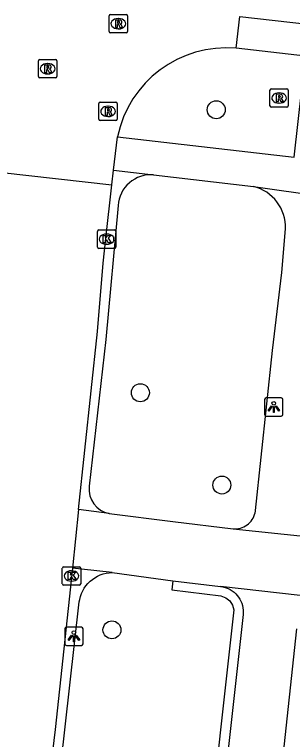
# Model space of a CAD drawing. Extents: x 161928 to 163055, y 386475 to 387428.
# Drawn here: x 162571.99 to 162587.13, y 387326.55 to 387365.99 of the extents above; entities that cross this region are included whole.
import ezdxf

# ---------------------------------------------------------------- set-up
doc = ezdxf.new("R2010")
doc.units = 0
for name, color, linetype in [('IMGEO_Boom', 7, 'Continuous'), ('IMGEO_Haag', 7, 'Continuous'), ('IMGEO_Kolk', 7, 'Continuous'), ('IMGEO_Lichtpunt', 7, 'Continuous'), ('IMGEO_Rijbaan_lokaal_gesloten', 7, 'Continuous'), ('IMGEO_Rijbaan_lokaal_open', 7, 'Continuous'), ('IMGEO_Rioolput', 7, 'Continuous'), ('IMGEO_Voetpad_open', 7, 'Continuous')]:
    doc.layers.add(name, color=color, linetype=linetype)

msp = doc.modelspace()

# ---------------------------------------------------------------- linework, layer by layer
at = {"layer": 'IMGEO_Boom'}
for centre in [(162582.972, 387360.807), (162578.843, 387345.412), (162583.28, 387340.392), (162577.297, 387332.514)]:
    msp.add_circle(centre, 0.489, dxfattribs=at)
at = {"layer": 'IMGEO_Haag'}
msp.add_lwpolyline([(162580.614, 387335.189), (162580.553, 387334.693), (162583.229, 387334.366), (162583.5, 387334.26), (162583.712, 387334.085), (162583.861, 387333.853), (162583.926, 387333.6), (162580.904, 387306.308), (162580.783, 387305.873), (162580.441, 387305.414), (162580.117, 387305.209), (162579.543, 387305.095), (162577.135, 387305.378), (162577.077, 387304.881)], dxfattribs=at)
at = {"layer": 'IMGEO_Kolk'}
for p, q in [((162576.506, 387353.341), (162576.506, 387354.193)), ((162576.581, 387354.267), (162577.433, 387354.267)), ((162576.994, 387354.047), (162577.019, 387354.047)), ((162577.507, 387354.193), (162577.507, 387353.341)), ((162577.433, 387353.267), (162576.581, 387353.267)), ((162577.017, 387353.487), (162576.992, 387353.487)), ((162574.596, 387335.02), (162574.596, 387335.872)), ((162574.671, 387335.946), (162575.523, 387335.946)), ((162575.597, 387335.872), (162575.597, 387335.02)), ((162575.084, 387335.726), (162575.109, 387335.726)), ((162575.107, 387335.166), (162575.082, 387335.166)), ((162575.523, 387334.946), (162574.671, 387334.946))]:
    msp.add_line(p, q, dxfattribs=at)
for points in [[(162576.506, 387353.341), (162576.506, 387354.193)], [(162576.581, 387354.267), (162577.433, 387354.267)], [(162576.827, 387353.967), (162576.95, 387353.967), (162576.95, 387353.816), (162577.08, 387353.967), (162577.244, 387353.967), (162577.098, 387353.816), (162577.251, 387353.567), (162577.099, 387353.567), (162577.014, 387353.731), (162576.95, 387353.664), (162576.95, 387353.567), (162576.827, 387353.567), (162576.827, 387353.967)], [(162577.507, 387354.193), (162577.507, 387353.341)], [(162577.433, 387353.267), (162576.581, 387353.267)], [(162574.596, 387335.02), (162574.596, 387335.872)], [(162574.671, 387335.946), (162575.523, 387335.946)], [(162575.597, 387335.872), (162575.597, 387335.02)], [(162574.917, 387335.646), (162575.04, 387335.646), (162575.04, 387335.495), (162575.17, 387335.646), (162575.334, 387335.646), (162575.188, 387335.495), (162575.341, 387335.246), (162575.189, 387335.246), (162575.104, 387335.41), (162575.04, 387335.343), (162575.04, 387335.246), (162574.917, 387335.246), (162574.917, 387335.646)], [(162575.523, 387334.946), (162574.671, 387334.946)]]:
    msp.add_lwpolyline(points, dxfattribs=at)
for centre, start, end in [((162576.583, 387354.191), 91.552, 178.448), ((162576.583, 387354.191), 91.552, 178.448), ((162577.431, 387354.191), 1.552, 88.448), ((162577.431, 387354.191), 1.552, 88.448), ((162576.583, 387353.343), 181.552, 268.448), ((162576.583, 387353.343), 181.552, 268.448), ((162577.431, 387353.343), 271.552, 358.448), ((162577.431, 387353.343), 271.552, 358.448), ((162574.673, 387335.87), 91.552, 178.448), ((162574.673, 387335.87), 91.552, 178.448), ((162575.521, 387335.87), 1.552, 88.448), ((162575.521, 387335.87), 1.552, 88.448), ((162574.673, 387335.022), 181.552, 268.448), ((162574.673, 387335.022), 181.552, 268.448), ((162575.521, 387335.022), 271.552, 358.448), ((162575.521, 387335.022), 271.552, 358.448)]:
    msp.add_arc(centre, 0.0765, start, end, dxfattribs=at)
for centre, major_axis, ratio, start_param, end_param in [((162576.993, 387353.767), (-0.387, 0.002), 0.722429, 4.712389, 7.853982), ((162577.018, 387353.767), (-0.39, 0.002), 0.717154, 1.570796, 4.712389), ((162575.083, 387335.446), (-0.387, 0.002), 0.722429, 4.712389, 7.853982), ((162575.108, 387335.446), (-0.39, 0.002), 0.717154, 1.570796, 4.712389)]:
    msp.add_ellipse(centre, major_axis=major_axis, ratio=ratio, start_param=start_param, end_param=end_param, dxfattribs=at)
at = {"layer": 'IMGEO_Lichtpunt'}
for p, q in [((162585.606, 387345.041), (162585.606, 387344.234)), ((162585.606, 387345.041), (162585.606, 387344.234)), ((162586.508, 387345.136), (162585.7, 387345.136)), ((162586.508, 387345.136), (162585.7, 387345.136)), ((162586.602, 387344.234), (162586.602, 387345.041)), ((162586.602, 387344.234), (162586.602, 387345.041)), ((162585.7, 387344.14), (162586.508, 387344.14)), ((162585.7, 387344.14), (162586.508, 387344.14)), ((162575.631, 387332.661), (162574.823, 387332.661)), ((162575.631, 387332.661), (162574.823, 387332.661)), ((162574.729, 387332.566), (162574.729, 387331.759)), ((162574.729, 387332.566), (162574.729, 387331.759)), ((162575.725, 387331.759), (162575.725, 387332.566)), ((162575.725, 387331.759), (162575.725, 387332.566)), ((162574.823, 387331.665), (162575.631, 387331.665)), ((162574.823, 387331.665), (162575.631, 387331.665))]:
    msp.add_line(p, q, dxfattribs=at)
for points in [[(162585.98, 387344.705), (162586.019, 387344.677), (162585.831, 387344.415), (162585.793, 387344.442), (162585.98, 387344.705)], [(162586.082, 387344.657), (162586.129, 387344.657), (162586.129, 387344.335), (162586.082, 387344.335), (162586.082, 387344.657)], [(162586.192, 387344.677), (162586.23, 387344.704), (162586.417, 387344.442), (162586.378, 387344.414), (162586.192, 387344.677)], [(162575.103, 387332.23), (162575.142, 387332.202), (162574.954, 387331.94), (162574.916, 387331.967), (162575.103, 387332.23)], [(162575.315, 387332.202), (162575.353, 387332.229), (162575.54, 387331.967), (162575.501, 387331.939), (162575.315, 387332.202)], [(162575.205, 387332.182), (162575.252, 387332.182), (162575.252, 387331.86), (162575.205, 387331.86), (162575.205, 387332.182)]]:
    msp.add_lwpolyline(points, dxfattribs=at)
for centre in [(162586.105, 387344.839), (162575.228, 387332.364)]:
    msp.add_circle(centre, 0.0994, dxfattribs=at)
for centre, start, end in [((162585.7, 387345.041), 90, 180), ((162585.7, 387345.041), 90, 180), ((162586.508, 387345.041), 0, 90), ((162586.508, 387345.041), 0, 90), ((162585.7, 387344.234), 180, 270), ((162585.7, 387344.234), 180, 270), ((162586.508, 387344.234), 270, 0), ((162586.508, 387344.234), 270, 360), ((162574.823, 387332.566), 90, 180), ((162574.823, 387332.566), 90, 180), ((162575.631, 387332.566), 0, 90), ((162575.631, 387332.566), 0, 90), ((162574.823, 387331.759), 180, 270), ((162574.823, 387331.759), 180, 270), ((162575.631, 387331.759), 270, 0), ((162575.631, 387331.759), 270, 360)]:
    msp.add_arc(centre, 0.0946, start, end, dxfattribs=at)
at = {"layer": 'IMGEO_Rijbaan_lokaal_gesloten'}
for points in [[(162587.829, 387363.728), (162584.067, 387364.153)], [(162575.483, 387339.07), (162576.516, 387348.748), (162576.827, 387352.455), (162576.971, 387353.801), (162577.295, 387356.72)], [(162575.483, 387339.07), (162575.142, 387335.865)], [(162575.142, 387335.865), (162574.205, 387327.087), (162571.026, 387301.117), (162569.577, 387288.505), (162567.84, 387273.164)]]:
    msp.add_lwpolyline(points, dxfattribs=at)
at = {"layer": 'IMGEO_Rijbaan_lokaal_open'}
for points in [[(162584.067, 387364.153), (162584.254, 387365.888), (162595.315, 387364.634)], [(162577.386, 387357.516), (162577.594, 387359.332)], [(162577.295, 387356.72), (162577.386, 387357.516)], [(162571.324, 387357.392), (162577.295, 387356.72)]]:
    msp.add_lwpolyline(points, dxfattribs=at)
msp.add_arc((162583.54, 387358.105), 6.071, 85.0158, 168.3406, dxfattribs=at)
at = {"layer": 'IMGEO_Rioolput'}
for p, q in [((162577.145, 387365.063), (162577.145, 387365.915)), ((162577.22, 387365.989), (162578.072, 387365.989)), ((162577.633, 387365.769), (162577.658, 387365.769)), ((162578.146, 387365.915), (162578.146, 387365.063)), ((162578.072, 387364.989), (162577.22, 387364.989)), ((162577.656, 387365.209), (162577.631, 387365.209)), ((162573.297, 387362.614), (162573.297, 387363.466)), ((162573.372, 387363.54), (162574.224, 387363.54)), ((162574.298, 387363.466), (162574.298, 387362.614)), ((162573.785, 387363.32), (162573.81, 387363.32)), ((162573.808, 387362.76), (162573.783, 387362.76)), ((162574.224, 387362.54), (162573.372, 387362.54)), ((162585.896, 387361.022), (162585.896, 387361.874)), ((162585.971, 387361.948), (162586.823, 387361.948)), ((162586.897, 387361.874), (162586.897, 387361.022)), ((162586.384, 387361.728), (162586.409, 387361.728)), ((162576.585, 387360.294), (162576.585, 387361.146)), ((162576.66, 387361.22), (162577.512, 387361.22)), ((162577.586, 387361.146), (162577.586, 387360.294)), ((162586.407, 387361.168), (162586.382, 387361.168)), ((162577.073, 387361), (162577.098, 387361)), ((162586.823, 387360.948), (162585.971, 387360.948)), ((162577.512, 387360.22), (162576.66, 387360.22)), ((162577.096, 387360.44), (162577.071, 387360.44))]:
    msp.add_line(p, q, dxfattribs=at)
for points in [[(162577.145, 387365.063), (162577.145, 387365.915)], [(162577.22, 387365.989), (162578.072, 387365.989)], [(162578.146, 387365.915), (162578.146, 387365.063)], [(162577.734, 387365.687), (162577.482, 387365.689), (162577.482, 387365.289)], [(162577.482, 387365.289), (162577.606, 387365.289), (162577.606, 387365.451), (162577.617, 387365.451)], [(162577.66, 387365.608), (162577.606, 387365.608), (162577.606, 387365.527)], [(162577.606, 387365.527), (162577.658, 387365.527)], [(162577.664, 387365.422), (162577.735, 387365.289), (162577.875, 387365.289), (162577.81, 387365.415)], [(162578.072, 387364.989), (162577.22, 387364.989)], [(162573.297, 387362.614), (162573.297, 387363.466)], [(162573.372, 387363.54), (162574.224, 387363.54)], [(162574.298, 387363.466), (162574.298, 387362.614)], [(162573.886, 387363.238), (162573.634, 387363.24), (162573.634, 387362.84)], [(162573.634, 387362.84), (162573.758, 387362.84), (162573.758, 387363.002), (162573.769, 387363.002)], [(162573.812, 387363.159), (162573.758, 387363.159), (162573.758, 387363.078)], [(162573.758, 387363.078), (162573.81, 387363.078)], [(162573.816, 387362.973), (162573.887, 387362.84), (162574.027, 387362.84), (162573.962, 387362.966)], [(162574.224, 387362.54), (162573.372, 387362.54)], [(162585.896, 387361.022), (162585.896, 387361.874)], [(162585.971, 387361.948), (162586.823, 387361.948)], [(162586.897, 387361.874), (162586.897, 387361.022)], [(162586.485, 387361.646), (162586.233, 387361.648), (162586.233, 387361.248)], [(162586.233, 387361.248), (162586.357, 387361.248), (162586.357, 387361.41), (162586.368, 387361.41)], [(162586.411, 387361.567), (162586.357, 387361.567), (162586.357, 387361.486)], [(162586.357, 387361.486), (162586.409, 387361.486)], [(162576.585, 387360.294), (162576.585, 387361.146)], [(162576.66, 387361.22), (162577.512, 387361.22)], [(162577.586, 387361.146), (162577.586, 387360.294)], [(162586.415, 387361.381), (162586.486, 387361.248), (162586.626, 387361.248), (162586.561, 387361.374)], [(162577.174, 387360.918), (162576.922, 387360.92), (162576.922, 387360.52)], [(162576.922, 387360.52), (162577.046, 387360.52), (162577.046, 387360.682), (162577.057, 387360.682)], [(162577.1, 387360.839), (162577.046, 387360.839), (162577.046, 387360.758)], [(162577.046, 387360.758), (162577.098, 387360.758)], [(162577.104, 387360.653), (162577.175, 387360.52), (162577.315, 387360.52), (162577.25, 387360.646)], [(162586.823, 387360.948), (162585.971, 387360.948)], [(162577.512, 387360.22), (162576.66, 387360.22)]]:
    msp.add_lwpolyline(points, dxfattribs=at)
for centre, radius, start, end in [((162577.222, 387365.913), 0.0765, 91.552, 178.448), ((162577.222, 387365.913), 0.0765, 91.552, 178.448), ((162578.07, 387365.913), 0.0765, 1.552, 88.448), ((162578.07, 387365.913), 0.0765, 1.552, 88.448), ((162577.616, 387365.398), 0.0533, 26.0293, 88.6989), ((162577.642, 387365.716), 0.19, 274.7715, 282.9687), ((162577.666, 387365.512), 0.0964, 77.0061, 93.1865), ((162577.68, 387365.569), 0.0378, 276.6634, 79.6772), ((162577.733, 387365.577), 0.109, 350.3612, 89.416), ((162577.731, 387365.577), 0.112, 277.5842, 350.9817), ((162577.715, 387365.362), 0.108, 29.5134, 73.7905), ((162577.222, 387365.065), 0.0765, 181.552, 268.448), ((162577.222, 387365.065), 0.0765, 181.552, 268.448), ((162578.07, 387365.065), 0.0765, 271.552, 358.448), ((162578.07, 387365.065), 0.0765, 271.552, 358.448), ((162573.374, 387363.464), 0.0765, 91.552, 178.448), ((162573.374, 387363.464), 0.0765, 91.552, 178.448), ((162574.222, 387363.464), 0.0765, 1.552, 88.448), ((162574.222, 387363.464), 0.0765, 1.552, 88.448), ((162573.768, 387362.949), 0.0533, 26.0293, 88.6989), ((162573.794, 387363.267), 0.19, 274.7715, 282.9687), ((162573.818, 387363.063), 0.0964, 77.0061, 93.1865), ((162573.832, 387363.12), 0.0378, 276.6634, 79.6772), ((162573.885, 387363.128), 0.109, 350.3612, 89.416), ((162573.883, 387363.128), 0.112, 277.5842, 350.9817), ((162573.867, 387362.913), 0.108, 29.5134, 73.7905), ((162573.374, 387362.616), 0.0765, 181.552, 268.448), ((162573.374, 387362.616), 0.0765, 181.552, 268.448), ((162574.222, 387362.616), 0.0765, 271.552, 358.448), ((162574.222, 387362.616), 0.0765, 271.552, 358.448), ((162585.973, 387361.872), 0.0765, 91.552, 178.448), ((162585.973, 387361.872), 0.0765, 91.552, 178.448), ((162586.821, 387361.872), 0.0765, 1.552, 88.448), ((162586.821, 387361.872), 0.0765, 1.552, 88.448), ((162586.367, 387361.357), 0.0533, 26.0293, 88.6989), ((162586.393, 387361.675), 0.19, 274.7715, 282.9687), ((162586.417, 387361.471), 0.0964, 77.0061, 93.1865), ((162586.431, 387361.528), 0.0378, 276.6634, 79.6772), ((162586.484, 387361.536), 0.109, 350.3612, 89.416), ((162586.482, 387361.536), 0.112, 277.5842, 350.9817), ((162586.466, 387361.321), 0.108, 29.5134, 73.7905), ((162576.662, 387361.144), 0.0765, 91.552, 178.448), ((162576.662, 387361.144), 0.0765, 91.552, 178.448), ((162577.51, 387361.144), 0.0765, 1.552, 88.448), ((162577.51, 387361.144), 0.0765, 1.552, 88.448), ((162585.973, 387361.024), 0.0765, 181.552, 268.448), ((162585.973, 387361.024), 0.0765, 181.552, 268.448), ((162586.821, 387361.024), 0.0765, 271.552, 358.448), ((162586.821, 387361.024), 0.0765, 271.552, 358.448), ((162577.056, 387360.629), 0.0533, 26.0293, 88.6989), ((162577.082, 387360.947), 0.19, 274.7715, 282.9687), ((162577.106, 387360.743), 0.0964, 77.0061, 93.1865), ((162577.12, 387360.8), 0.0378, 276.6634, 79.6772), ((162577.173, 387360.808), 0.109, 350.3612, 89.416), ((162577.171, 387360.808), 0.112, 277.5842, 350.9817), ((162577.155, 387360.593), 0.108, 29.5134, 73.7905), ((162576.662, 387360.296), 0.0765, 181.552, 268.448), ((162576.662, 387360.296), 0.0765, 181.552, 268.448), ((162577.51, 387360.296), 0.0765, 271.552, 358.448), ((162577.51, 387360.296), 0.0765, 271.552, 358.448)]:
    msp.add_arc(centre, radius, start, end, dxfattribs=at)
for centre, major_axis, ratio, start_param, end_param in [((162577.632, 387365.489), (-0.387, 0.002), 0.722429, 4.712389, 7.853982), ((162577.657, 387365.489), (-0.39, 0.002), 0.717154, 1.570796, 4.712389), ((162573.784, 387363.04), (-0.387, 0.002), 0.722429, 4.712389, 7.853982), ((162573.809, 387363.04), (-0.39, 0.002), 0.717154, 1.570796, 4.712389), ((162586.383, 387361.448), (-0.387, 0.002), 0.722429, 4.712389, 7.853982), ((162586.408, 387361.448), (-0.39, 0.002), 0.717154, 1.570796, 4.712389), ((162577.072, 387360.72), (-0.387, 0.002), 0.722429, 4.712389, 7.853982), ((162577.097, 387360.72), (-0.39, 0.002), 0.717154, 1.570796, 4.712389)]:
    msp.add_ellipse(centre, major_axis=major_axis, ratio=ratio, start_param=start_param, end_param=end_param, dxfattribs=at)
at = {"layer": 'IMGEO_Voetpad_open'}
for points in [[(162577.594, 387359.332), (162587.211, 387358.223), (162587.829, 387363.728)], [(162577.386, 387357.516), (162579.561, 387357.266)], [(162579.561, 387357.266), (162584.997, 387356.639)], [(162584.997, 387356.639), (162592.401, 387355.586)], [(162577.629, 387355.594), (162576.971, 387348.318), (162576.058, 387340.323)], [(162583.887, 387338.014), (162583.988, 387338.009), (162584.088, 387338.014), (162584.188, 387338.027), (162584.287, 387338.049), (162584.383, 387338.08), (162584.475, 387338.119), (162584.564, 387338.167), (162584.649, 387338.222), (162584.728, 387338.285), (162584.801, 387338.354), (162584.867, 387338.43), (162584.927, 387338.511), (162584.979, 387338.597), (162585.023, 387338.688), (162585.059, 387338.782), (162585.087, 387338.879), (162585.105, 387338.978), (162585.11, 387339.015), (162586.044, 387347.72), (162586.542, 387351.946), (162586.746, 387354.331)], [(162577.144, 387338.836), (162575.483, 387339.07)], [(162577.144, 387338.836), (162580.613, 387338.411), (162583.887, 387338.014)], [(162583.887, 387338.014), (162587.892, 387337.59)], [(162577.307, 387335.629), (162575.638, 387335.816), (162575.142, 387335.865)], [(162572.503, 387307.173), (162575.517, 387334.04), (162575.54, 387334.171), (162575.582, 387334.331), (162575.637, 387334.486), (162575.706, 387334.635), (162575.789, 387334.778), (162575.884, 387334.913), (162575.99, 387335.039), (162576.107, 387335.154), (162576.234, 387335.259), (162576.37, 387335.352), (162576.514, 387335.433), (162576.664, 387335.5), (162576.82, 387335.554), (162576.98, 387335.593), (162577.143, 387335.619), (162577.307, 387335.629)], [(162577.307, 387335.629), (162580.614, 387335.189)], [(162580.614, 387335.189), (162583.209, 387334.879)], [(162583.209, 387334.879), (162583.271, 387334.87), (162583.392, 387334.845), (162583.511, 387334.809), (162583.627, 387334.763), (162583.737, 387334.706), (162583.842, 387334.64), (162583.941, 387334.564), (162584.033, 387334.48), (162584.117, 387334.389), (162584.192, 387334.29), (162584.258, 387334.185), (162584.315, 387334.074), (162584.361, 387333.959), (162584.397, 387333.839), (162584.422, 387333.718), (162584.436, 387333.594), (162584.439, 387333.47), (162584.431, 387333.346), (162582.711, 387317.857), (162581.396, 387306.212), (162581.381, 387306.107)], [(162587.548, 387334.385), (162583.209, 387334.879)], [(162580.664, 387273.045), (162583.255, 387294.388), (162587.353, 387332.568)]]:
    msp.add_lwpolyline(points, dxfattribs=at)
for centre, radius, start, end in [((162579.417, 387355.48), 1.792, 85.391, 176.3564), ((162584.44, 387354.4), 2.307, 358.2846, 76.025), ((162577.405, 387340.167), 1.356, 173.3934, 258.8901)]:
    msp.add_arc(centre, radius, start, end, dxfattribs=at)

doc.saveas('drawing.dxf')
